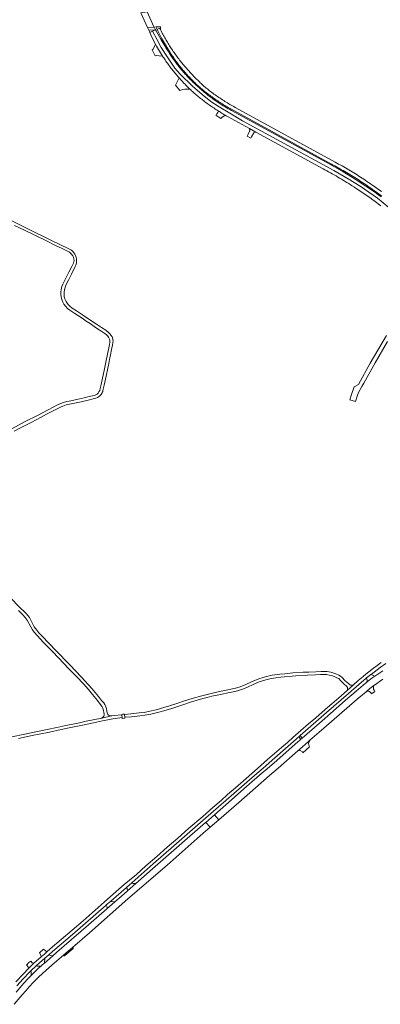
# Model space of a CAD drawing. Extents: x 146402 to 164798, y 455483 to 464134.
# Tile 519 of 575: x 157579 to 157879, y 462526 to 463344. Entities that reach past the tile are written whole.
import ezdxf

# ---------------------------------------------------------------- set-up
doc = ezdxf.new("R2010")
doc.units = 0
doc.header["$LTSCALE"] = 0.2
for name, color, linetype, lineweight in [('B-XX-VH-VERHARDING_ASFALT-GV', 252, 'CONTINUOUS', 18), ('B-XX-VH-VERHARDING_BETON-GV', 252, 'CONTINUOUS', 18), ('B-XX-VH-VERHARDING_BETONSTRAATSTEEN-GV', 252, 'CONTINUOUS', 18), ('B-XX-VH-VERHARDING_FUNDERING_ZAND-GV', 252, 'CONTINUOUS', 18), ('B-XX-VH-VERHARDING_TEGEL-GV', 252, 'CONTINUOUS', 18)]:
    doc.layers.add(name, color=color, linetype=linetype, lineweight=lineweight)

msp = doc.modelspace()

# ---------------------------------------------------------------- linework, layer by layer
at = {"layer": 'B-XX-VH-VERHARDING_ASFALT-GV'}
for points in [[(157690.93, 463337.37), (157685.542, 463337.002), (157685.818, 463336.376), (157686.541, 463334.704), (157692.111, 463335.163)], [(157692.201, 463334.996), (157692.111, 463335.163), (157686.541, 463334.704), (157687.005, 463333.624), (157687.09, 463333.436), (157687.104, 463333.405), (157687.318, 463332.932), (157689.534, 463333.939)], [(157694.999, 463337.648), (157692.388, 463337.47), (157693.418, 463335.396), (157693.534, 463335.448), (157695.494, 463336.333), (157695.628, 463336.393), (157695.668, 463336.311), (157696.074, 463335.49), (157696.351, 463335.513), (157696.226, 463337.276), (157696.215, 463337.274), (157696.014, 463337.717)], [(157834.757, 462801.957), (157832.88, 462801.972), (157829.873, 462801.909), (157825.329, 462801.77), (157819.554, 462801.565), (157814.82, 462801.452), (157806.125, 462800.901), (157799.557, 462800.164), (157795.358, 462799.697), (157789.032, 462798.926), (157784.392, 462797.852), (157781.542, 462797.144), (157777.946, 462795.954), (157771.861, 462793.313), (157766.705, 462790.928), (157761.715, 462788.924), (157758.679, 462788.088), (157752.301, 462786.815), (157745.177, 462785.426), (157737.115, 462783.523), (157730.595, 462781.877), (157722.559, 462779.654), (157716.143, 462777.596), (157709.917, 462775.435), (157703.642, 462773.416), (157698.987, 462772.039), (157692.52, 462770.187), (157687.402, 462769.002), (157682.709, 462768.064), (157678.582, 462767.549), (157673.926, 462767.035), (157666.208, 462766.367), (157666.474, 462764.018), (157672.109, 462764.342), (157679.134, 462765.063), (157683.114, 462765.622), (157688.134, 462766.57), (157694.718, 462768.198), (157699.041, 462769.327), (157705.588, 462771.352), (157714.796, 462774.413), (157721.298, 462776.506), (157726.765, 462778.176), (157731.506, 462779.5), (157734.988, 462780.441), (157738.975, 462781.406), (157743.348, 462782.441), (157747.489, 462783.329), (157752.178, 462784.199), (157756.754, 462785.012), (157760.272, 462785.883), (157762.842, 462786.676), (157766.114, 462787.886), (157769.118, 462789.17), (157772.84, 462790.819), (157778.343, 462793.311), (157783.895, 462795.061), (157788.082, 462796.114), (157791.969, 462796.641), (157796.379, 462797.246), (157808.719, 462798.289), (157818.328, 462798.932), (157825.13, 462799.256), (157829.324, 462799.403), (157834.285, 462799.403), (157836.466, 462799.108), (157838.266, 462798.595), (157840.473, 462797.86), (157842.852, 462796.882), (157844.341, 462796.078), (157845.967, 462794.528), (157848.652, 462791.821), (157851.036, 462789.497), (157851.546, 462788.792), (157851.795, 462788.087), (157851.752, 462787.338), (157851.575, 462786.564), (157851.642, 462786.624), (157856.379, 462790.706), (157855.947, 462790.587), (157855.414, 462790.561), (157854.959, 462790.595), (157854.251, 462790.7), (157853.578, 462791.041), (157853.08, 462791.39), (157852.436, 462791.975), (157851.473, 462792.829), (157849.549, 462794.575), (157847.204, 462796.933), (157845.845, 462798.057), (157844.342, 462799.025), (157842.044, 462800.028), (157840.248, 462800.711), (157837.841, 462801.527), (157836.235, 462801.829)], [(157744.727, 462678.909), (157741.059, 462682.943), (157733.826, 462676.602), (157737.545, 462672.73)]]:
    msp.add_lwpolyline(points, close=True, dxfattribs=at)
for points in [[(157885.984, 463187.427), (157876.514, 463195.175), (157869.412, 463200.34), (157862.31, 463205.075), (157852.209, 463211.388), (157840.214, 463218.275), (157764.456, 463259.598), (157753.724, 463265.911), (157744.886, 463271.076), (157737.941, 463275.667), (157730.997, 463281.407), (157722.79, 463288.294), (157712.689, 463298.152), (157708.27, 463303.317), (157701.957, 463312.5), (157696.906, 463320.535), (157693.118, 463327.422), (157689.534, 463333.939), (157687.318, 463332.932), (157688.242, 463330.886), (157690.525, 463326.16), (157692.134, 463323.087), (157692.96, 463321.51), (157697.9, 463313.34), (157698.269, 463312.769), (157698.867, 463311.856), (157699.471, 463310.948), (157700.082, 463310.044), (157700.699, 463309.145), (157701.323, 463308.25), (157701.954, 463307.36), (157702.591, 463306.475), (157703.235, 463305.594), (157703.885, 463304.718), (157704.541, 463303.847), (157705.204, 463302.98), (157705.873, 463302.119), (157706.549, 463301.262), (157707.23, 463300.411), (157707.918, 463299.564), (157708.612, 463298.723), (157709.313, 463297.886), (157710.019, 463297.055), (157710.732, 463296.229), (157711.45, 463295.408), (157711.704, 463295.123), (157712.175, 463294.593), (157712.905, 463293.783), (157713.641, 463292.978), (157714.384, 463292.179), (157715.132, 463291.385), (157715.886, 463290.597), (157716.646, 463289.814), (157717.411, 463289.036), (157718.182, 463288.265), (157718.959, 463287.499), (157719.741, 463286.739), (157720.529, 463285.984), (157720.652, 463285.868), (157721.322, 463285.236), (157722.121, 463284.493), (157722.925, 463283.756), (157723.735, 463283.025), (157724.55, 463282.3), (157725.293, 463281.656), (157726.144, 463280.93), (157727, 463280.209), (157727.861, 463279.495), (157728.727, 463278.787), (157729.598, 463278.085), (157730.475, 463277.389), (157731.356, 463276.7), (157732.242, 463276.017), (157733.133, 463275.34), (157734.028, 463274.67), (157734.929, 463274.006), (157735.834, 463273.348), (157736.744, 463272.697), (157737.659, 463272.053), (157738.578, 463271.415), (157739.501, 463270.784), (157740.429, 463270.159), (157741.362, 463269.541), (157742.299, 463268.929), (157743.24, 463268.325), (157744.186, 463267.727), (157744.514, 463267.523), (157745.136, 463267.136), (157746.09, 463266.551), (157747.048, 463265.974), (157748.011, 463265.403), (157748.977, 463264.839), (157749.89, 463264.315), (157749.947, 463264.283), (157750.922, 463263.733), (157751.9, 463263.19), (157757.88, 463259.74), (157761.13, 463258), (157770.12, 463253.02), (157775.38, 463250.18), (157831.34, 463219.63), (157832.89, 463218.798), (157834.437, 463217.959), (157835.979, 463217.113), (157837.518, 463216.26), (157839.053, 463215.4), (157840.584, 463214.534), (157842.111, 463213.66), (157843.634, 463212.779), (157845.153, 463211.891), (157846.668, 463210.997), (157848.179, 463210.095), (157849.686, 463209.187), (157851.188, 463208.272), (157852.687, 463207.35), (157854.181, 463206.421), (157855.671, 463205.486), (157857.157, 463204.543), (157857.24, 463204.49), (157858.513, 463203.672), (157859.782, 463202.846), (157861.046, 463202.014), (157862.306, 463201.176), (157863.561, 463200.331), (157864.812, 463199.479), (157866.058, 463198.621), (157867.3, 463197.756), (157868.537, 463196.884), (157869.77, 463196.006), (157870.998, 463195.121), (157872.221, 463194.23), (157873.44, 463193.333), (157874.653, 463192.429), (157875.862, 463191.519), (157877.066, 463190.602), (157878.266, 463189.679), (157879.46, 463188.749)], [(157879.6, 463196.33), (157875.875, 463199.252), (157875.726, 463199.369), (157866.907, 463205.311), (157858.009, 463211.134), (157847.333, 463217.535), (157836.49, 463223.65), (157755.22, 463268.16), (157754.336, 463268.625), (157753.457, 463269.098), (157752.58, 463269.577), (157751.708, 463270.064), (157750.84, 463270.557), (157749.976, 463271.057), (157749.116, 463271.565), (157748.26, 463272.079), (157747.408, 463272.6), (157746.56, 463273.128), (157745.716, 463273.662), (157744.877, 463274.203), (157744.042, 463274.751), (157743.212, 463275.306), (157742.386, 463275.867), (157741.564, 463276.435), (157740.747, 463277.01), (157739.935, 463277.591), (157739.128, 463278.178), (157738.325, 463278.772), (157737.527, 463279.372), (157736.734, 463279.979), (157735.945, 463280.592), (157735.162, 463281.212), (157734.383, 463281.837), (157733.61, 463282.469), (157732.842, 463283.107), (157732.079, 463283.751), (157731.321, 463284.401), (157730.568, 463285.058), (157730.09, 463285.48), (157729.304, 463286.146), (157728.523, 463286.818), (157727.748, 463287.496), (157726.978, 463288.179), (157726.213, 463288.869), (157725.454, 463289.565), (157724.7, 463290.267), (157723.951, 463290.975), (157723.208, 463291.688), (157722.471, 463292.407), (157721.739, 463293.132), (157721.012, 463293.862), (157720.292, 463294.598), (157719.577, 463295.34), (157718.868, 463296.087), (157718.165, 463296.839), (157717.468, 463297.598), (157716.776, 463298.361), (157716.091, 463299.13), (157715.412, 463299.904), (157714.738, 463300.683), (157714.071, 463301.468), (157713.41, 463302.258), (157712.755, 463303.053), (157712.106, 463303.852), (157711.463, 463304.657), (157710.827, 463305.467), (157710.197, 463306.282), (157709.573, 463307.102), (157708.956, 463307.926), (157708.345, 463308.756), (157707.74, 463309.59), (157707.142, 463310.428), (157706.551, 463311.271), (157705.966, 463312.119), (157705.388, 463312.972), (157704.816, 463313.829), (157704.251, 463314.69), (157703.693, 463315.555), (157703.332, 463316.124), (157703.17, 463316.38), (157702.53, 463317.393), (157700.719, 463320.261), (157700.439, 463320.704), (157700.358, 463320.829), (157697.071, 463326.312), (157693.908, 463331.867), (157692.549, 463334.346), (157692.201, 463334.996), (157689.534, 463333.939), (157693.118, 463327.422), (157696.906, 463320.535), (157701.957, 463312.5), (157708.27, 463303.317), (157712.689, 463298.152), (157722.79, 463288.294), (157730.997, 463281.407), (157737.941, 463275.667), (157744.886, 463271.076), (157753.724, 463265.911), (157764.456, 463259.598), (157840.214, 463218.275), (157852.209, 463211.388), (157862.31, 463205.075), (157869.412, 463200.34), (157876.514, 463195.175), (157885.984, 463187.427)], [(157879.883, 463200.736), (157878.718, 463201.586), (157877.547, 463202.43), (157876.372, 463203.267), (157875.193, 463204.098), (157874.009, 463204.922), (157872.82, 463205.74), (157871.849, 463206.417), (157870.511, 463207.34), (157869.168, 463208.257), (157867.821, 463209.168), (157866.47, 463210.071), (157865.114, 463210.969), (157863.754, 463211.859), (157862.39, 463212.743), (157861.021, 463213.62), (157859.648, 463214.49), (157858.27, 463215.354), (157856.888, 463216.21), (157855.502, 463217.06), (157854.112, 463217.903), (157852.718, 463218.739), (157851.32, 463219.569), (157849.918, 463220.391), (157848.511, 463221.207), (157847.101, 463222.015), (157845.686, 463222.817), (157844.268, 463223.612), (157842.846, 463224.399), (157841.42, 463225.18), (157758.17, 463270.66), (157757.107, 463271.258), (157756.048, 463271.864), (157754.993, 463272.476), (157753.943, 463273.096), (157752.896, 463273.722), (157751.853, 463274.355), (157750.815, 463274.995), (157749.78, 463275.641), (157748.751, 463276.295), (157747.725, 463276.955), (157746.704, 463277.622), (157745.687, 463278.296), (157744.674, 463278.976), (157743.666, 463279.663), (157742.663, 463280.356), (157741.664, 463281.056), (157740.67, 463281.763), (157739.68, 463282.476), (157738.695, 463283.195), (157737.715, 463283.921), (157736.89, 463284.54), (157736.029, 463285.246), (157735.172, 463285.958), (157734.321, 463286.677), (157733.476, 463287.401), (157732.635, 463288.131), (157731.8, 463288.868), (157730.97, 463289.611), (157730.145, 463290.359), (157729.326, 463291.113), (157728.512, 463291.874), (157727.703, 463292.64), (157726.9, 463293.411), (157726.103, 463294.189), (157725.312, 463294.972), (157724.525, 463295.761), (157723.745, 463296.556), (157722.97, 463297.356), (157722.202, 463298.162), (157721.439, 463298.973), (157720.681, 463299.79), (157719.93, 463300.612), (157719.185, 463301.439), (157718.445, 463302.272), (157717.712, 463303.11), (157716.984, 463303.953), (157716.263, 463304.802), (157715.548, 463305.655), (157714.839, 463306.514), (157714.136, 463307.378), (157713.439, 463308.247), (157712.749, 463309.121), (157712.065, 463310), (157711.387, 463310.883), (157710.716, 463311.772), (157710.051, 463312.665), (157709.392, 463313.563), (157708.74, 463314.466), (157708.095, 463315.374), (157707.455, 463316.286), (157706.823, 463317.203), (157706.197, 463318.124), (157705.578, 463319.049), (157705.492, 463319.179), (157703.725, 463321.909), (157703.139, 463322.841), (157702.561, 463323.777), (157701.989, 463324.718), (157701.424, 463325.662), (157700.865, 463326.611), (157700.314, 463327.564), (157699.77, 463328.521), (157699.232, 463329.481), (157698.702, 463330.446), (157698.179, 463331.414), (157697.662, 463332.386), (157697.153, 463333.362), (157696.651, 463334.341), (157696.156, 463335.325), (157696.074, 463335.49), (157695.668, 463336.311), (157695.628, 463336.393), (157695.494, 463336.333), (157693.534, 463335.448), (157693.418, 463335.396), (157693.48, 463335.276), (157697.138, 463328.232), (157701.094, 463321.195), (157701.188, 463321.045), (157701.434, 463320.653), (157703.215, 463317.806), (157703.87, 463316.76), (157704.01, 463316.54), (157704.314, 463316.062), (157704.885, 463315.18), (157705.462, 463314.302), (157706.046, 463313.428), (157706.637, 463312.559), (157707.234, 463311.694), (157707.838, 463310.834), (157708.448, 463309.979), (157709.065, 463309.128), (157709.689, 463308.282), (157710.318, 463307.441), (157710.954, 463306.604), (157711.597, 463305.772), (157712.246, 463304.946), (157712.901, 463304.124), (157713.562, 463303.307), (157714.229, 463302.495), (157714.903, 463301.689), (157715.583, 463300.887), (157716.269, 463300.091), (157716.96, 463299.3), (157717.658, 463298.515), (157718.362, 463297.734), (157719.072, 463296.959), (157719.788, 463296.19), (157720.509, 463295.426), (157721.236, 463294.667), (157721.969, 463293.914), (157722.708, 463293.167), (157723.453, 463292.425), (157724.203, 463291.689), (157724.958, 463290.958), (157725.719, 463290.234), (157726.486, 463289.515), (157727.258, 463288.802), (157728.036, 463288.095), (157728.818, 463287.394), (157729.607, 463286.699), (157730.4, 463286.01), (157730.789, 463285.69), (157731.686, 463284.959), (157732.588, 463284.235), (157733.495, 463283.517), (157734.407, 463282.805), (157735.324, 463282.1), (157736.246, 463281.401), (157737.172, 463280.708), (157738.103, 463280.022), (157739.039, 463279.342), (157739.98, 463278.669), (157740.925, 463278.002), (157741.875, 463277.342), (157742.83, 463276.688), (157743.788, 463276.041), (157744.752, 463275.401), (157745.72, 463274.768), (157746.692, 463274.141), (157747.668, 463273.52), (157748.649, 463272.907), (157749.634, 463272.3), (157750.623, 463271.701), (157751.616, 463271.108), (157752.613, 463270.521), (157753.615, 463269.942), (157754.62, 463269.37), (157838.41, 463223.53), (157839.814, 463222.777), (157841.214, 463222.016), (157842.611, 463221.249), (157844.003, 463220.475), (157845.392, 463219.693), (157846.776, 463218.905), (157848.157, 463218.11), (157849.534, 463217.308), (157850.906, 463216.499), (157852.275, 463215.683), (157853.639, 463214.86), (157855, 463214.03), (157856.356, 463213.194), (157857.708, 463212.351), (157859.055, 463211.501), (157860.399, 463210.644), (157861.738, 463209.78), (157863.072, 463208.91), (157864.403, 463208.033), (157865.729, 463207.15), (157867.05, 463206.259), (157868.367, 463205.363), (157869.679, 463204.459), (157870.987, 463203.549), (157872.29, 463202.633), (157873.589, 463201.709), (157874.883, 463200.78), (157876.15, 463199.86), (157880.12, 463196.91)], [(157574.612, 463001.61), (157580.548, 463004.7), (157588.688, 463008.938), (157596.905, 463013.234), (157601.467, 463015.761), (157607.987, 463019.132), (157611.363, 463020.848), (157613.039, 463021.714), (157615.167, 463022.561), (157617.804, 463023.427), (157621.893, 463024.37), (157630.146, 463026.159), (157636.233, 463027.498), (157640.193, 463028.462), (157642.586, 463029.118), (157643.799, 463029.6), (157644.729, 463030.188), (157645.553, 463030.788), (157646.388, 463031.541), (157646.777, 463032.094), (157647.338, 463032.869), (157647.772, 463033.681), (157648.206, 463034.641), (157648.386, 463035.36), (157648.686, 463036.619), (157649.379, 463039.953), (157650.985, 463047.307), (157652.38, 463054.104), (157653.19, 463057.901), (157653.821, 463061.203), (157654.721, 463064.956), (157655.591, 463069.488), (157656.432, 463073.241), (157656.687, 463075.401), (157656.762, 463076.561), (157656.612, 463077.94), (157656.312, 463079.109), (157655.938, 463080.084), (157655.233, 463081.208), (157654.198, 463082.512), (157653.133, 463083.622), (157650.7, 463085.485), (157647.091, 463087.8), (157642.952, 463090.673), (157638.392, 463093.607), (157632.973, 463097.223), (157626.442, 463101.547), (157622.908, 463103.938), (157620.988, 463105.494), (157619.755, 463106.605), (157618.735, 463107.883), (157617.729, 463109.532), (157616.755, 463111.494), (157616.268, 463113.365), (157616.1, 463115.088), (157616.221, 463117.343), (157616.693, 463120.069), (157617.21, 463122.138), (157618.261, 463124.514), (157619.936, 463127.744), (157622.133, 463132.137), (157625.307, 463138.572), (157625.753, 463139.618), (157626.32, 463141.362), (157626.499, 463143.125), (157626.475, 463144.745), (157626.249, 463146.04), (157625.689, 463147.693), (157625.09, 463148.803), (157624.308, 463149.886), (157623.445, 463150.949), (157622.127, 463152.031), (157619.942, 463153.26), (157605.554, 463160.191), (157585.934, 463169.843), (157564.957, 463180.163)], [(157574.737, 463172.621), (157583.044, 463168.666), (157591.813, 463164.46), (157601.602, 463159.669), (157608.951, 463155.97), (157614.41, 463153.323), (157619.616, 463150.838), (157620.68, 463150.247), (157622.054, 463149.035), (157623.255, 463147.433), (157623.831, 463146.089), (157624.26, 463144.552), (157624.334, 463143.356), (157624.171, 463142.322), (157623.787, 463141.169), (157622.469, 463138.488), (157619.999, 463133.872), (157615.755, 463125.413), (157614.957, 463123.758), (157614.351, 463121.971), (157613.7, 463119.012), (157613.508, 463117.472), (157613.404, 463115.98), (157613.404, 463115.02), (157613.552, 463113.511), (157613.863, 463111.943), (157614.44, 463110.301), (157615.032, 463108.866), (157615.904, 463107.3), (157617.487, 463105.185), (157618.974, 463103.692), (157621, 463102.173), (157625.139, 463099.381), (157628.082, 463097.362), (157630.999, 463095.475), (157634.431, 463093.165), (157637.665, 463091.027), (157641.214, 463088.625), (157643.894, 463086.816), (157647.338, 463084.558), (157650.031, 463082.721), (157651.469, 463081.614), (157652.326, 463080.691), (157653.014, 463079.881), (157653.673, 463078.694), (157654.029, 463077.547), (157654.122, 463076.453), (157654.122, 463075.372), (157653.831, 463073.643), (157653.25, 463070.961), (157652.088, 463065.51), (157650.755, 463059.042), (157649.356, 463052.022), (157648.036, 463045.74), (157646.835, 463040.528), (157646.07, 463037.122), (157645.7, 463035.567), (157645.092, 463034.324), (157644.314, 463033.243), (157643.496, 463032.425), (157642.453, 463031.791), (157641.305, 463031.396), (157639.604, 463030.934), (157637.03, 463030.393), (157632.898, 463029.39), (157627.79, 463028.254), (157621.745, 463026.947), (157620.238, 463026.656), (157618.352, 463026.208), (157615.595, 463025.509), (157613.379, 463024.678), (157611.262, 463023.736), (157606.987, 463021.571), (157602.727, 463019.383), (157594.077, 463014.785), (157583.864, 463009.677), (157572.785, 463003.642)], [(157578.162, 462852.596), (157581.86, 462849.054), (157583.865, 462846.856), (157585.369, 462844.617), (157588.378, 462839.122), (157589.899, 462836.504), (157591.247, 462834.675), (157593.654, 462831.808), (157598.857, 462826.247), (157606.065, 462818.873), (157611.653, 462813.037), (157619.798, 462804.564), (157626.704, 462797.493), (157632.169, 462791.711), (157636.297, 462787.185), (157639.769, 462783.01), (157643.948, 462777.798), (157647.01, 462773.909), (157647.869, 462772.672), (157648.385, 462771.47), (157648.798, 462769.692), (157649.125, 462767.906), (157649.314, 462766.446), (157649.331, 462765.707), (157649.09, 462765.037), (157648.712, 462764.556), (157648.248, 462764.023), (157647.733, 462763.594), (157647.325, 462763.39), (157655.509, 462765.286), (157654.616, 462765.271), (157653.802, 462765.465), (157653.094, 462765.801), (157652.457, 462766.42), (157652.227, 462766.951), (157652.015, 462767.676), (157651.749, 462768.932), (157651.296, 462771.21), (157650.765, 462772.802), (157649.881, 462774.469), (157649.021, 462775.858), (157647.249, 462778.015), (157644.595, 462781.324), (157639.234, 462788.001), (157630.509, 462797.233), (157620.848, 462807.475), (157609.141, 462819.383), (157603.554, 462825.299), (157597.534, 462831.677), (157595.057, 462834.177), (157593.415, 462836.223), (157591.339, 462839.262), (157589.898, 462841.99), (157587.214, 462846.876), (157586.027, 462848.518), (157584.788, 462849.982), (157582.868, 462851.902), (157579.801, 462854.577), (157570.448, 462864.326)], [(157879.732, 462809.507), (157876.338, 462807.002), (157873.248, 462804.736), (157869.325, 462801.675), (157866.837, 462799.733), (157864.691, 462797.868), (157860.602, 462794.458), (157856.715, 462790.996), (157856.379, 462790.706), (157851.642, 462786.624), (157851.575, 462786.564), (157846.315, 462781.823), (157838.708, 462775.263), (157833.06, 462770.458), (157825.211, 462763.585), (157819.264, 462758.518), (157812.948, 462753.032), (157806.306, 462747.253), (157801.695, 462743.158), (157796.854, 462738.874), (157791.065, 462733.804), (157785.253, 462728.779), (157779.691, 462723.921), (157776.745, 462721.349), (157767.299, 462713.093), (157758.616, 462705.315), (157752.058, 462699.713), (157746.581, 462694.991), (157739.786, 462688.914), (157731.291, 462681.486), (157719.551, 462671.497), (157710.514, 462663.53), (157701.811, 462655.95), (157693.211, 462648.375), (157684.172, 462640.454), (157676.198, 462633.463), (157670.435, 462628.639), (157666.097, 462625.008), (157661.704, 462621.332), (157649.66, 462610.542), (157649.627, 462610.513), (157649.41, 462610.32), (157631.958, 462594.94), (157604.653, 462571.496), (157601.789, 462569.044), (157599.767, 462567.312), (157597.085, 462564.961), (157590.986, 462559.617), (157590.878, 462559.522), (157590.769, 462559.417), (157586.596, 462555.382), (157586.559, 462555.347), (157586.352, 462555.136), (157582.407, 462550.987), (157576.084, 462544.22)], [(157576.796, 462540.844), (157581.973, 462546.626), (157587.34, 462552.3), (157588.486, 462553.378), (157592.927, 462557.51), (157593.014, 462557.591), (157593.177, 462557.743), (157597.911, 462561.979), (157599.981, 462563.793), (157603.306, 462566.705), (157606.508, 462569.51), (157623, 462583.553), (157650.999, 462607.919), (157651.088, 462608.069), (157651.192, 462608.153), (157654.793, 462611.054), (157654.84, 462611.092), (157654.889, 462611.287), (157668.091, 462622.713), (157668.223, 462622.827), (157668.338, 462622.926), (157672.344, 462626.389), (157672.471, 462626.499), (157672.594, 462626.608), (157690.172, 462642.21), (157707.215, 462657.211), (157731.666, 462678.527), (157757.268, 462700.712), (157774.384, 462715.666), (157781.454, 462721.812), (157791.265, 462730.34), (157808.945, 462745.874), (157809.832, 462746.653), (157811.21, 462747.864), (157811.22, 462747.873), (157812.226, 462748.75), (157834.172, 462767.888), (157852.485, 462783.83), (157860.986, 462791.191), (157867.154, 462796.359), (157867.317, 462796.49), (157867.466, 462796.56), (157867.567, 462796.641), (157871.03, 462799.434), (157871.164, 462799.542), (157871.275, 462799.656), (157878.763, 462805.353), (157883.431, 462808.617)], [(157880.968, 462802.628), (157875.947, 462799.22), (157874.505, 462798.241), (157871.989, 462796.534), (157868.245, 462793.652), (157867.718, 462793.221), (157864.642, 462790.708), (157858.756, 462785.706), (157850.089, 462778.166), (157839.767, 462769.133), (157828.301, 462759.096), (157814.066, 462746.696), (157812.946, 462745.72), (157811.508, 462744.454), (157810.715, 462743.756), (157800.334, 462734.617), (157790.639, 462726.198), (157783.172, 462719.776), (157780.828, 462717.76), (157767.691, 462706.429), (157750.629, 462691.333), (157741.059, 462682.943), (157744.727, 462678.909), (157761.307, 462693.173), (157786.931, 462715.653), (157793.9, 462721.766), (157810.446, 462736.187), (157812.021, 462737.56), (157818.843, 462743.505), (157820.384, 462744.849), (157831.934, 462754.915), (157859.752, 462779.053), (157867.146, 462785.174), (157867.393, 462785.389), (157870.253, 462787.882), (157873.555, 462790.367), (157874.044, 462790.734), (157881.071, 462795.758)], [(157578.139, 462746.391), (157589.631, 462748.735), (157595.508, 462749.905), (157604.055, 462751.752), (157613.797, 462753.795), (157620.206, 462755.142), (157625.809, 462756.362), (157631.467, 462757.558), (157640.462, 462759.352), (157647.938, 462760.921), (157653.938, 462762.23), (157656.521, 462762.712), (157660.587, 462763.319), (157664.389, 462763.702), (157664.096, 462766.097), (157657.71, 462765.536), (157655.762, 462765.29), (157655.509, 462765.286), (157647.325, 462763.39), (157646.976, 462763.216), (157646.086, 462762.898), (157641.64, 462762.135), (157634.564, 462760.686), (157628.807, 462759.494), (157624.84, 462758.672), (157617.448, 462757.149), (157609.982, 462755.601), (157601.976, 462753.93), (157592.472, 462751.941), (157583.362, 462750.025), (157572.656, 462747.839)], [(157574.515, 462525.544), (157581.296, 462533.475), (157584.301, 462536.866), (157587.062, 462539.924), (157590.733, 462543.828), (157594.665, 462547.789), (157598.495, 462551.433), (157603.215, 462555.651), (157606.031, 462558.023), (157615.901, 462566.614), (157622.945, 462572.743), (157637.175, 462584.901), (157669.169, 462613.116), (157701.636, 462641.112), (157731.782, 462667.772), (157737.545, 462672.73), (157733.826, 462676.602), (157733.699, 462676.491), (157713.995, 462659.289), (157691.918, 462640.114), (157675.65, 462625.906), (157668.73, 462619.862), (157663.422, 462615.226), (157658.345, 462610.761), (157651.59, 462604.819), (157636.407, 462591.465), (157610.155, 462568.809), (157606.802, 462565.871), (157604.299, 462563.678), (157599.793, 462559.783), (157599.35, 462559.4), (157597.711, 462558.015), (157597.549, 462557.878), (157595.357, 462556.027), (157590.902, 462551.8), (157588.778, 462549.569), (157586.491, 462547.166), (157582.515, 462542.992), (157576.243, 462535.717)]]:
    msp.add_lwpolyline(points, dxfattribs=at)
at = {"layer": 'B-XX-VH-VERHARDING_BETON-GV'}
msp.add_lwpolyline([(157685.542, 463337.002), (157690.93, 463337.37), (157690.806, 463337.608), (157685.231, 463349.988), (157685.103, 463349.971), (157679.932, 463349.29)], close=True, dxfattribs=at)
at = {"layer": 'B-XX-VH-VERHARDING_BETONSTRAATSTEEN-GV'}
for points in [[(157692.96, 463321.51), (157692.134, 463323.087), (157690.189, 463318.976), (157689.367, 463318.517), (157691.923, 463313.602), (157692.896, 463313.638), (157695.066, 463313.493), (157697.9, 463313.34)], [(157703.215, 463317.806), (157701.434, 463320.653), (157700.719, 463320.261), (157702.53, 463317.393), (157703.17, 463316.38), (157703.332, 463316.124), (157704.01, 463316.54), (157703.87, 463316.76)], [(157712.175, 463294.593), (157711.704, 463295.123), (157708.745, 463289.098), (157712.359, 463284.751), (157714.867, 463285.407), (157716.48, 463285.722), (157720.652, 463285.868), (157720.529, 463285.984), (157719.741, 463286.739), (157718.959, 463287.499), (157718.182, 463288.265), (157717.411, 463289.036), (157716.646, 463289.814), (157715.886, 463290.597), (157715.132, 463291.385), (157714.384, 463292.179), (157713.641, 463292.978), (157712.905, 463293.783)], [(157745.136, 463267.136), (157744.514, 463267.523), (157743.843, 463266.469), (157743.066, 463265.247), (157742.434, 463264.253), (157742.313, 463264.064), (157746.358, 463261.539), (157747.254, 463262.243), (157749.89, 463264.315), (157748.977, 463264.839), (157748.011, 463265.403), (157747.048, 463265.974), (157746.09, 463266.551)], [(157775.38, 463250.18), (157770.12, 463253.02), (157770.52, 463251.16), (157770.327, 463250.794), (157769.775, 463249.745), (157769.089, 463248.44), (157768.22, 463246.79), (157771.36, 463245.18), (157771.959, 463246.238), (157773.78, 463249.45)], [(157871.275, 462799.483), (157871.164, 462799.542), (157871.03, 462799.434), (157867.567, 462796.641), (157867.466, 462796.56), (157867.494, 462796.465), (157867.982, 462794.831), (157867.727, 462793.277), (157867.718, 462793.221), (157868.245, 462793.652), (157871.989, 462796.534), (157874.505, 462798.241), (157874.373, 462798.252), (157873.445, 462798.33)], [(157873.527, 462790.31), (157873.555, 462790.367), (157870.253, 462787.882), (157867.393, 462785.389), (157867.991, 462785.603), (157869.093, 462785.606), (157869.976, 462785.284), (157870.861, 462784.627), (157871.405, 462784.034), (157871.676, 462783.584), (157874.453, 462785.502), (157873.761, 462786.569), (157873.235, 462787.379), (157873.227, 462788.002), (157873.207, 462789.669)], [(157666.208, 462766.367), (157666.183, 462766.593), (157665, 462766.462), (157664.064, 462766.358), (157664.096, 462766.097), (157664.389, 462763.702), (157664.472, 462763.022), (157666.565, 462763.216), (157666.474, 462764.018)], [(157820.291, 462744.696), (157820.384, 462744.849), (157818.843, 462743.505), (157812.021, 462737.56), (157810.446, 462736.187), (157812.306, 462736.33), (157814.275, 462735.264), (157814.651, 462734.442), (157820.22, 462739.313), (157819.907, 462739.925), (157819.406, 462741.051), (157819.316, 462742.19), (157819.535, 462743.449)], [(157672.594, 462626.439), (157672.471, 462626.499), (157672.344, 462626.389), (157668.338, 462622.926), (157668.223, 462622.827), (157668.256, 462622.713), (157668.586, 462621.762), (157668.725, 462619.932), (157668.73, 462619.862), (157675.65, 462625.906), (157675.525, 462625.896), (157674.749, 462625.832), (157673.547, 462625.971)], [(157654.889, 462611.087), (157654.84, 462611.092), (157654.793, 462611.054), (157651.192, 462608.153), (157651.088, 462608.069), (157651.156, 462607.903), (157651.874, 462606.137), (157651.853, 462605.556), (157651.616, 462604.892), (157651.59, 462604.819), (157658.345, 462610.761), (157658.175, 462610.777)], [(157601.789, 462569.044), (157599.002, 462571.282), (157595.589, 462568.36), (157596.845, 462566.341), (157597.085, 462564.961), (157599.767, 462567.312)], [(157605.064, 462566.13), (157603.306, 462566.705), (157599.981, 462563.793), (157599.793, 462559.783), (157604.299, 462563.678), (157606.802, 462565.871)], [(157588.667, 462561.155), (157588.428, 462561.432), (157586.681, 462560.137), (157584.795, 462558.144), (157585.156, 462557.865), (157585.29, 462557.723), (157585.694, 462557.292), (157585.756, 462557.197), (157586.172, 462556.553), (157586.207, 462556.498), (157586.547, 462555.386), (157586.559, 462555.347), (157586.596, 462555.382), (157590.769, 462559.417), (157590.878, 462559.522), (157590.736, 462559.597), (157589.851, 462559.985), (157589.57, 462560.109), (157589.384, 462560.325)]]:
    msp.add_lwpolyline(points, close=True, dxfattribs=at)
msp.add_lwpolyline([(157884.019, 463081.246), (157870.643, 463058.063), (157860.731, 463040.455), (157857.199, 463038.552), (157855.073, 463032.131), (157853.638, 463027.795), (157858.338, 463026.381), (157859.603, 463030.614), (157859.656, 463030.739), (157860.934, 463033.735), (157863.338, 463038.239), (157863.681, 463038.881), (157865.129, 463041.594), (157874.714, 463058.34), (157884.903, 463076.073)], dxfattribs=at)
at = {"layer": 'B-XX-VH-VERHARDING_FUNDERING_ZAND-GV'}
msp.add_lwpolyline([(157595.357, 462556.027), (157597.549, 462557.878), (157596.447, 462557.363), (157595.166, 462557.122), (157593.927, 462557.188), (157593.266, 462557.392), (157593.122, 462557.506), (157593.014, 462557.591), (157592.927, 462557.51), (157588.486, 462553.378), (157588.738, 462552.906), (157588.815, 462552.384), (157588.815, 462551.715), (157588.806, 462550.582), (157588.781, 462549.693), (157588.778, 462549.569), (157590.902, 462551.8)], close=True, dxfattribs=at)
at = {"layer": 'B-XX-VH-VERHARDING_TEGEL-GV'}
for points in [[(157814.066, 462746.696), (157812.226, 462748.75), (157811.22, 462747.873), (157812.946, 462745.72)], [(157623.46, 462572.749), (157623.295, 462572.762), (157623.146, 462572.74), (157623.07, 462572.741), (157622.945, 462572.743), (157615.901, 462566.614), (157615.902, 462566.346), (157615.991, 462566.085), (157616.158, 462565.943), (157616.41, 462565.907), (157616.742, 462565.975), (157623.573, 462572.022), (157623.77, 462572.264), (157623.755, 462572.46), (157623.628, 462572.626)]]:
    msp.add_lwpolyline(points, close=True, dxfattribs=at)

doc.saveas('drawing.dxf')
